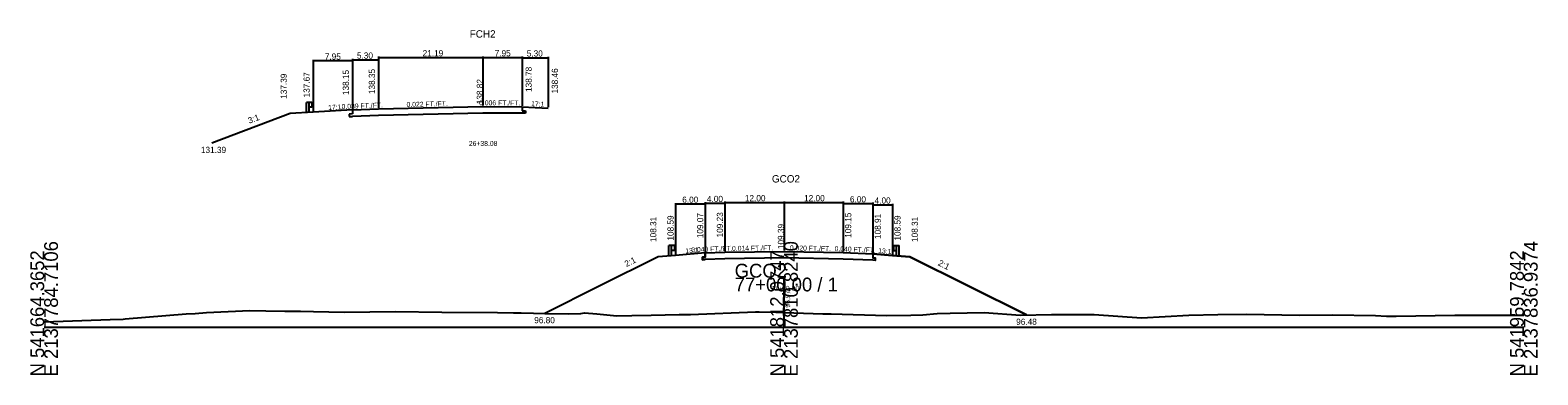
# Model space of a CAD drawing. Extents: x -14327 to 8886, y -10 to 39048.
# Drawn here: x 2997.2 to 3302.8, y 13990.3 to 14060.3 of the extents above; entities that cross this region are included whole.
import ezdxf

# ---------------------------------------------------------------- set-up
doc = ezdxf.new("R2010")
doc.units = 0
for name, color, linetype in [('Level 1', 7, 'Continuous'), ('Level 20', 7, 'Continuous'), ('Level 5', 7, 'Continuous'), ('Level 53', 7, 'Continuous'), ('Level 54', 7, 'Continuous'), ('Level 55', 7, 'Continuous'), ('Level 7', 7, 'Continuous'), ('RD_GPK_XS_Cell', 7, 'Continuous'), ('RD_XS_EwShp', 7, 'Continuous'), ('RD_XS_ExGround', 7, 'Continuous'), ('RD_XS_Pave', 7, 'Continuous'), ('RD_XS_TX_Baseline', 7, 'Continuous'), ('RD_XS_TX_Elev_EX', 7, 'Continuous'), ('RD_XS_TX_Elev_PR', 7, 'Continuous'), ('RD_XS_TX_Station', 7, 'Continuous')]:
    doc.layers.add(name, color=color, linetype=linetype)

msp = doc.modelspace()

# ---------------------------------------------------------------- linework, layer by layer
at = {"layer": 'Level 1'}
for p, q in [((3126.66, 14014.59), (3126.66, 14016.58)), ((3127.22, 14016.58), (3126.66, 14016.58)), ((3127.22, 14014.59), (3127.22, 14016.58)), ((3127.77, 14016.58), (3127.22, 14016.58)), ((3127.77, 14015.6), (3127.22, 14015.6)), ((3127.77, 14016.58), (3127.77, 14015.6)), ((3127.85, 14016.5), (3127.77, 14016.51)), ((3127.85, 14015.68), (3127.77, 14015.66)), ((3127.84, 14016.17), (3127.84, 14016.01)), ((3127.98, 14016.4), (3127.86, 14016.5)), ((3127.98, 14016.3), (3127.86, 14016.21)), ((3127.98, 14015.87), (3127.86, 14015.97)), ((3127.98, 14015.77), (3127.86, 14015.68)), ((3172.02, 14016.41), (3172.14, 14016.5)), ((3172.02, 14016.31), (3172.14, 14016.22)), ((3172.02, 14015.88), (3172.14, 14015.97)), ((3172.02, 14015.78), (3172.14, 14015.69)), ((3172.15, 14016.51), (3172.23, 14016.52)), ((3172.15, 14015.68), (3172.23, 14015.67)), ((3172.16, 14016.17), (3172.16, 14016.02)), ((3172.23, 14016.58), (3172.23, 14015.61)), ((3172.23, 14016.58), (3172.78, 14016.58)), ((3172.23, 14015.61), (3172.78, 14015.61)), ((3172.78, 14014.59), (3172.78, 14016.58)), ((3172.78, 14016.58), (3173.34, 14016.58)), ((3173.34, 14014.59), (3173.34, 14016.58))]:
    msp.add_line(p, q, dxfattribs=at)
for centre, radius, start, end in [((3127.91, 14016.17), 0.0651, 135, 180), ((3127.91, 14016.01), 0.0651, 180, 237.0105), ((3127.85, 14016.48), 0.026, 50.9495, 90), ((3127.85, 14015.7), 0.026, 270, 309.0504), ((3127.93, 14016.35), 0.0651, 309.0337, 50.9664), ((3127.93, 14015.82), 0.0651, 309.0337, 50.9664), ((3172.07, 14016.36), 0.0651, 129.0336, 230.9663), ((3172.07, 14015.83), 0.0651, 129.0336, 230.9663), ((3172.09, 14016.02), 0.0651, 302.9895, 0), ((3172.15, 14016.48), 0.026, 90, 129.0505), ((3172.09, 14016.17), 0.0651, 0, 45), ((3172.15, 14015.71), 0.026, 230.9496, 270)]:
    msp.add_arc(centre, radius, start, end, dxfattribs=at)
at = {"layer": 'Level 20'}
for p, q in [((3054.53, 14054.3), (3054.53, 14043.87)), ((3062.48, 14054.1), (3054.53, 14054.1)), ((3062.48, 14054.5), (3062.48, 14044.35)), ((3062.48, 14054.3), (3062.48, 14044.35)), ((3062.48, 14054.3), (3067.77, 14054.3)), ((3067.77, 14054.97), (3067.77, 14044.55)), ((3067.77, 14054.77), (3088.96, 14054.77)), ((3067.77, 14054.5), (3067.77, 14044.55)), ((3088.96, 14054.97), (3088.96, 14045.02)), ((3088.96, 14054.77), (3096.91, 14054.77)), ((3096.91, 14054.97), (3096.91, 14044.98)), ((3096.91, 14054.93), (3096.91, 14044.98)), ((3096.91, 14054.73), (3102.21, 14054.73)), ((3102.21, 14054.93), (3102.21, 14044.66)), ((3049.89, 14043.39), (3034, 14037.39)), ((3054.53, 14043.67), (3049.89, 14043.39)), ((3053.19, 14043.67), (3053.19, 14045.65)), ((3053.75, 14045.65), (3053.19, 14045.65)), ((3053.75, 14043.67), (3053.75, 14045.65)), ((3054.3, 14045.65), (3053.75, 14045.65)), ((3054.3, 14044.68), (3053.75, 14044.68)), ((3054.3, 14045.65), (3054.3, 14044.68)), ((3054.38, 14045.58), (3054.3, 14045.59)), ((3054.38, 14044.76), (3054.3, 14044.74)), ((3054.37, 14045.25), (3054.37, 14045.09)), ((3054.51, 14045.48), (3054.39, 14045.58)), ((3054.51, 14045.38), (3054.39, 14045.29)), ((3054.51, 14044.95), (3054.39, 14045.05)), ((3054.51, 14044.85), (3054.39, 14044.76)), ((3062.48, 14044.15), (3054.53, 14043.67)), ((3062.48, 14043.31), (3061.81, 14043.29)), ((3061.81, 14043.29), (3061.81, 14042.79)), ((3062.48, 14044.15), (3067.77, 14044.35)), ((3062.48, 14044.15), (3062.48, 14043.31)), ((3067.77, 14043.02), (3062.48, 14042.81)), ((3067.77, 14044.35), (3088.96, 14044.82)), ((3088.96, 14043.49), (3067.77, 14043.02)), ((3088.96, 14044.82), (3096.91, 14044.78)), ((3096.91, 14043.44), (3088.96, 14043.49)), ((3096.91, 14044.78), (3096.91, 14043.94)), ((3096.91, 14044.78), (3102.21, 14044.46)), ((3096.91, 14043.94), (3097.57, 14043.94)), ((3097.57, 14043.44), (3096.91, 14043.44)), ((3097.57, 14043.94), (3097.57, 14043.44)), ((3061.81, 14042.79), (3062.48, 14042.81))]:
    msp.add_line(p, q, dxfattribs=at)
for centre, radius, start, end in [((3054.44, 14045.25), 0.0651, 135, 180), ((3054.44, 14045.09), 0.0651, 180, 237.0105), ((3054.38, 14045.55), 0.026, 50.9495, 90), ((3054.38, 14044.78), 0.026, 270, 309.0504), ((3054.46, 14045.43), 0.0651, 309.0337, 50.9664), ((3054.46, 14044.9), 0.0651, 309.0337, 50.9664)]:
    msp.add_arc(centre, radius, start, end, dxfattribs=at)
at = {"layer": 'Level 5'}
for p, q in [((3134, 14014.23), (3133.5, 14014.21)), ((3133.5, 14014.21), (3133.5, 14013.71)), ((3133.5, 14013.71), (3134, 14013.73)), ((3134, 14015.07), (3134, 14014.23)), ((3138, 14013.89), (3134, 14013.73)), ((3150, 14014.06), (3138, 14013.89)), ((3162, 14013.82), (3150, 14014.06)), ((3168, 14013.58), (3162, 14013.82)), ((3168, 14014.91), (3168, 14014.08)), ((3168, 14014.08), (3168.5, 14014.06)), ((3168.5, 14013.56), (3168, 14013.58)), ((3168.5, 14014.06), (3168.5, 14013.56))]:
    msp.add_line(p, q, dxfattribs=at)
at = {"layer": 'Level 54'}
for p, q in [((3128, 14025.22), (3128, 14014.79)), ((3134, 14025.02), (3128, 14025.02)), ((3134, 14025.38), (3134, 14015.27)), ((3134, 14025.22), (3134, 14015.27)), ((3134, 14025.18), (3138, 14025.18)), ((3138, 14025.54), (3138, 14015.43)), ((3138, 14025.38), (3138, 14015.43)), ((3138, 14025.34), (3150, 14025.34)), ((3150, 14025.54), (3150, 14015.59)), ((3150, 14025.34), (3162, 14025.34)), ((3162, 14025.54), (3162, 14015.35)), ((3162, 14025.3), (3162, 14015.35)), ((3162, 14025.1), (3168, 14025.1)), ((3168, 14025.3), (3168, 14015.11)), ((3168, 14025.06), (3168, 14015.11)), ((3168, 14024.86), (3172, 14024.86)), ((3172, 14025.06), (3172, 14014.79))]:
    msp.add_line(p, q, dxfattribs=at)
at = {"layer": 'Level 7'}
for p, q in [((3124.5, 14014.31), (3112.5, 14008.31)), ((3128, 14014.59), (3124.5, 14014.31)), ((3134, 14015.07), (3128, 14014.59)), ((3168, 14014.91), (3172, 14014.59)), ((3172, 14014.59), (3175.5, 14014.31)), ((3175.5, 14014.31), (3187.5, 14008.31)), ((3112.5, 14008.31), (3101.49, 14002.8)), ((3187.5, 14008.31), (3199.17, 14002.48))]:
    msp.add_line(p, q, dxfattribs=at)
at = {"layer": 'RD_GPK_XS_Cell'}
for p, q in [((3150, 14000), (3150, 14010.07)), ((3000, 14000), (3150, 14000)), ((3150, 14000), (3300, 14000))]:
    msp.add_line(p, q, dxfattribs=at)
at = {"layer": 'RD_XS_EwShp'}
msp.add_lwpolyline([(3175.7, 14002.47), (3178.16, 14002.54), (3181.08, 14002.75), (3183.71, 14002.86), (3190.56, 14002.97), (3197.96, 14002.46), (3199.17, 14002.48), (3187.5, 14008.31), (3175.5, 14014.31), (3172, 14014.59), (3168, 14014.91), (3168, 14014.08), (3168.5, 14014.06), (3168.5, 14013.56), (3168, 14013.58), (3162, 14013.82), (3150, 14014.06), (3138, 14013.89), (3134, 14013.73), (3133.5, 14013.71), (3133.5, 14014.21), (3134, 14014.23), (3134, 14015.07), (3128, 14014.59), (3124.5, 14014.31), (3112.5, 14008.31), (3101.49, 14002.8), (3101.74, 14002.8), (3106.24, 14002.71), (3108.79, 14002.79), (3109.52, 14002.9), (3112.07, 14002.74), (3116.14, 14002.32), (3119.15, 14002.34), (3123.07, 14002.44), (3128.73, 14002.55), (3129.54, 14002.57), (3131.04, 14002.59), (3144.24, 14003.11), (3144.98, 14003.11), (3148.32, 14003.03), (3150, 14002.97), (3157.89, 14002.71), (3158.38, 14002.72), (3159.56, 14002.68), (3170.8, 14002.39)], close=True, dxfattribs=at)
at = {"layer": 'RD_XS_ExGround'}
for p, q in [((3032.92, 14002.99), (3041.69, 14003.36)), ((3041.69, 14003.36), (3044.96, 14003.31)), ((3044.96, 14003.31), (3048.78, 14003.27)), ((3000, 14001.09), (3013.37, 14001.58)), ((3013.37, 14001.58), (3015.99, 14001.63)), ((3015.99, 14001.63), (3016.42, 14001.7)), ((3016.42, 14001.7), (3028.77, 14002.69)), ((3028.77, 14002.69), (3030.64, 14002.77)), ((3030.64, 14002.77), (3032.92, 14002.99)), ((3048.78, 14003.27), (3051.94, 14003.23)), ((3051.94, 14003.23), (3054.6, 14003.19)), ((3054.6, 14003.19), (3060.81, 14003.05)), ((3060.81, 14003.05), (3071.22, 14003.19)), ((3071.22, 14003.19), (3080.63, 14003.07)), ((3080.63, 14003.07), (3091.88, 14002.98)), ((3091.88, 14002.98), (3095.17, 14002.91)), ((3095.17, 14002.91), (3096.73, 14002.92)), ((3096.73, 14002.92), (3101.74, 14002.8)), ((3101.74, 14002.8), (3106.24, 14002.71)), ((3106.24, 14002.71), (3108.79, 14002.79)), ((3108.79, 14002.79), (3109.52, 14002.9)), ((3109.52, 14002.9), (3112.07, 14002.74)), ((3112.07, 14002.74), (3116.14, 14002.32)), ((3116.14, 14002.32), (3119.15, 14002.34)), ((3119.15, 14002.34), (3123.07, 14002.44)), ((3123.07, 14002.44), (3128.73, 14002.55)), ((3128.73, 14002.55), (3129.54, 14002.57)), ((3129.54, 14002.57), (3131.04, 14002.59)), ((3131.04, 14002.59), (3144.24, 14003.11)), ((3144.24, 14003.11), (3144.98, 14003.11)), ((3144.98, 14003.11), (3148.32, 14003.03)), ((3148.32, 14003.03), (3150, 14002.97)), ((3150, 14002.97), (3157.89, 14002.71)), ((3157.89, 14002.71), (3158.38, 14002.72)), ((3158.38, 14002.72), (3159.56, 14002.68)), ((3159.56, 14002.68), (3170.8, 14002.39)), ((3170.8, 14002.39), (3175.7, 14002.47)), ((3175.7, 14002.47), (3178.16, 14002.54)), ((3178.16, 14002.54), (3181.08, 14002.75)), ((3181.08, 14002.75), (3183.71, 14002.86)), ((3183.71, 14002.86), (3190.56, 14002.97)), ((3190.56, 14002.97), (3197.96, 14002.46)), ((3197.96, 14002.46), (3204.22, 14002.56)), ((3204.22, 14002.56), (3212.86, 14002.59)), ((3212.86, 14002.59), (3222.47, 14001.92)), ((3222.47, 14001.92), (3232.06, 14002.42)), ((3232.06, 14002.42), (3237.96, 14002.6)), ((3237.96, 14002.6), (3243.81, 14002.67)), ((3243.81, 14002.67), (3254.46, 14002.43)), ((3254.46, 14002.43), (3261.18, 14002.48)), ((3261.18, 14002.48), (3269.94, 14002.36)), ((3269.94, 14002.36), (3272.18, 14002.27)), ((3272.18, 14002.27), (3274.09, 14002.25)), ((3274.09, 14002.25), (3286.01, 14002.46)), ((3286.01, 14002.46), (3286.55, 14002.47)), ((3286.55, 14002.47), (3290.81, 14002.47)), ((3290.81, 14002.47), (3300, 14002.46))]:
    msp.add_line(p, q, dxfattribs=at)
at = {"layer": 'RD_XS_Pave'}
for p, q in [((3134, 14015.07), (3138, 14015.23)), ((3138, 14015.23), (3150, 14015.39)), ((3150, 14015.39), (3162, 14015.15)), ((3162, 14015.15), (3168, 14014.91))]:
    msp.add_line(p, q, dxfattribs=at)

# ---------------------------------------------------------------- texts
at = {"layer": 'Level 20'}
for s, height, p in [('FCH2', 1.5, (3086.28, 14058.82)), ('7.95', 1.25, (3056.9, 14054.35)), ('5.30', 1.25, (3063.41, 14054.55)), ('21.19', 1.25, (3076.73, 14055.02)), ('7.95', 1.25, (3091.34, 14055.02)), ('5.30', 1.25, (3097.84, 14054.98)), ('26+38.08', 1, (3086.1, 14036.82)), ('131.39', 1.25, (3031.78, 14035.39))]:
    msp.add_text(s, height=height, dxfattribs=at).set_placement(p)
for s, height, rotation, p in [('138.15', 1.25, 90, (3061.78, 14047.15)), ('138.35', 1.25, 90, (3067.07, 14047.35)), ('138.78', 1.25, 90, (3098.86, 14047.78)), ('138.46', 1.25, 90, (3104.16, 14047.46)), ('137.39', 1.25, 90, (3049.19, 14046.39)), ('137.67', 1.25, 90, (3053.83, 14046.67)), (' 138.82', 1.25, 90, (3088.96, 14044.82)), ('0.006 FT./FT.', 1, 359.6575, (3088.18, 14045.08)), ('3:1', 1.25, 20.6835, (3041.59, 14041.32)), ('17:1', 1, 3.4568, (3057.61, 14044.1)), ('0.039 FT./FT.', 1, 2.2225, (3060.32, 14044.31)), ('0.022 FT./FT.', 1, 1.2729, (3073.48, 14044.73)), ('17:1', 1, 356.5432, (3098.7, 14044.92))]:
    msp.add_text(s, height=height, rotation=rotation, dxfattribs=at).set_placement(p)
at = {"layer": 'Level 53'}
for s, rotation, p in [('108.31', 90, (3124.12, 14017.31)), ('108.59', 90, (3127.62, 14017.59)), ('109.07', 90, (3133.62, 14018.07)), ('109.23', 90, (3137.63, 14018.23)), ('109.15', 90, (3163.63, 14018.15)), ('108.91', 90, (3169.63, 14017.91)), ('108.59', 90, (3173.63, 14017.59)), ('108.31', 90, (3177.13, 14017.31)), ('2:1', 26.5651, (3118.05, 14012.2)), ('2:1', 333.4349, (3181.11, 14012.63))]:
    msp.add_text(s, height=1.25, rotation=rotation, dxfattribs=at).set_placement(p)
for s, p in [('96.80', (3099.36, 14000.8)), ('96.48', (3197.07, 14000.48))]:
    msp.add_text(s, height=1.25, dxfattribs=at).set_placement(p)
at = {"layer": 'Level 54'}
for s, p in [('6.00', (3129.37, 14025.27)), ('4.00', (3134.37, 14025.43)), ('12.00', (3142.07, 14025.59)), ('12.00', (3154.07, 14025.59)), ('6.00', (3163.37, 14025.35)), ('4.00', (3168.37, 14025.11))]:
    msp.add_text(s, height=1.25, dxfattribs=at).set_placement(p)
at = {"layer": 'Level 55'}
for s, rotation, p in [('13:1', 4.5739, (3130.03, 14015)), ('0.040 FT./FT.', 2.2906, (3131.22, 14015.21)), ('0.014 FT./FT.', 0.7854, (3139.46, 14015.5)), ('0.020 FT./FT.', 358.8542, (3151.18, 14015.62)), ('0.040 FT./FT.', 357.7094, (3160.24, 14015.47)), ('13:1', 355.4261, (3169.07, 14015.08))]:
    msp.add_text(s, height=1, rotation=rotation, dxfattribs=at).set_placement(p)
at = {"layer": 'RD_GPK_XS_Cell'}
for s, p in [('E 2137784.7106', (3002.8, 13990)), ('E 2137810.8240', (3152.8, 13990)), ('E 2137836.9374', (3302.8, 13990)), ('N 541664.3652', (3000, 13990)), ('N 541812.0747', (3150, 13990)), ('N 541959.7842', (3300, 13990))]:
    msp.add_text(s, height=2.8, rotation=90, dxfattribs=at).set_placement(p)
for s, p in [('GCO2', (3140, 14010.07)), ('77+00.00 / 1', (3140, 14007.27))]:
    msp.add_text(s, height=2.8, dxfattribs=at).set_placement(p)
at = {"layer": 'RD_XS_TX_Baseline'}
msp.add_text('GCO2', height=1.5, dxfattribs=at).set_placement((3147.55, 14029.39))
at = {"layer": 'RD_XS_TX_Elev_EX'}
msp.add_text('96.97', height=1, rotation=90, dxfattribs=at).set_placement((3151.25, 14003.97))
at = {"layer": 'RD_XS_TX_Elev_PR'}
msp.add_text(' 109.39', height=1.25, rotation=90, dxfattribs=at).set_placement((3150, 14015.39))
at = {"layer": 'RD_XS_TX_Station'}
msp.add_text('77+00.00', height=1, dxfattribs=at).set_placement((3147.27, 14007.39))

doc.saveas('drawing.dxf')
